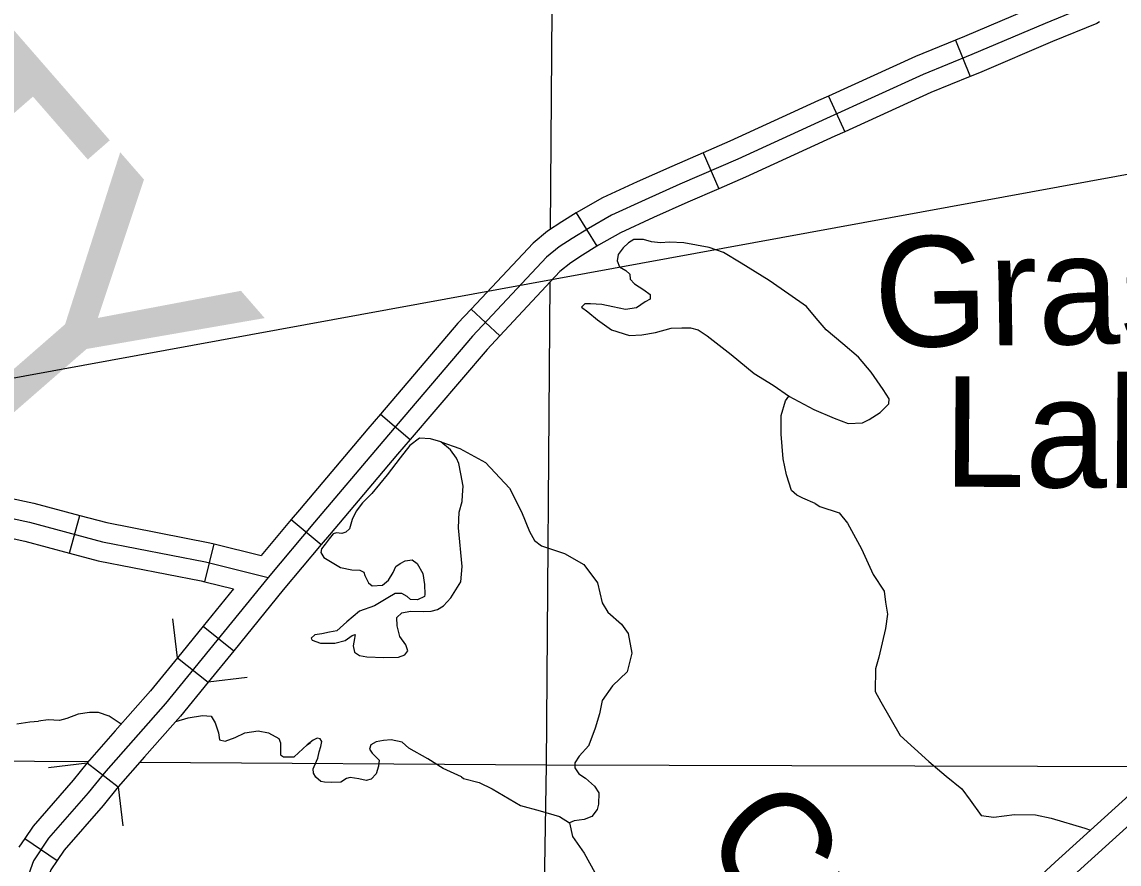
# Model space of a CAD drawing. Extents: x 8749 to 11879, y 13275 to 15339.
# Drawn here: x 10168.7 to 10252.7, y 13858.8 to 13923.3 of the extents above; entities that cross this region are included whole.
import ezdxf

# ---------------------------------------------------------------- set-up
doc = ezdxf.new("R2010")
doc.units = 0
for name, color, linetype in [('Level 19', 7, 'Continuous'), ('Level 32', 7, 'Continuous'), ('Level 35', 7, 'Continuous'), ('Level 38', 7, 'Continuous'), ('Level 45', 7, 'Continuous'), ('Level 5', 7, 'Continuous'), ('R_Draft', 7, 'Continuous')]:
    doc.layers.add(name, color=color, linetype=linetype)

msp = doc.modelspace()

# ---------------------------------------------------------------- linework, layer by layer
at = {"layer": 'Level 19'}
for points in [[(10297.67, 13901.884), (10296.529, 13903.145), (10290.778, 13897.94), (10281.704, 13889.663), (10270.608, 13879.473), (10263.266, 13872.928), (10254.301, 13864.855), (10247.825, 13858.989), (10233.593, 13845.826)], [(10234.747, 13844.578), (10248.973, 13857.735), (10255.44, 13863.594), (10264.4, 13871.662), (10271.748, 13878.213), (10282.851, 13888.409), (10291.921, 13896.682), (10297.67, 13901.884)]]:
    msp.add_lwpolyline(points, dxfattribs=at)
at = {"layer": 'Level 32'}
for p, q in [((10240.179, 13921.913), (10241.312, 13919.136)), ((10230.46, 13917.64), (10231.701, 13914.908)), ((10220.862, 13913.298), (10222.057, 13910.546)), ((10211.134, 13908.687), (10212.71, 13906.134)), ((10203.097, 13901.333), (10205.286, 13899.281)), ((10196.144, 13893.294), (10198.425, 13891.347)), ((10172.341, 13882.637), (10173.118, 13885.535)), ((10189.316, 13885.224), (10191.612, 13883.293)), ((10182.695, 13880.447), (10183.418, 13883.359)), ((10182.579, 13877.061), (10184.906, 13875.168)), ((10168.91, 13860.799), (10171.397, 13859.121))]:
    msp.add_line(p, q, dxfattribs=at)
for points in [[(10249.75, 13925.938), (10249.696, 13925.909), (10246.466, 13924.578), (10240.868, 13922.195), (10240.179, 13921.913)], [(10251.202, 13923.313), (10250.998, 13923.2), (10247.625, 13921.811), (10242.023, 13919.426), (10241.312, 13919.136)], [(10240.179, 13921.913), (10237.112, 13920.661), (10230.46, 13917.64)], [(10241.312, 13919.136), (10238.3, 13917.906), (10231.701, 13914.908)], [(10230.46, 13917.64), (10229.693, 13917.291), (10222.893, 13914.18), (10220.862, 13913.298)], [(10231.701, 13914.908), (10230.937, 13914.561), (10224.114, 13911.44), (10222.057, 13910.546)], [(10220.862, 13913.298), (10218.47, 13912.258), (10215.81, 13911.072), (10213.15, 13909.849), (10211.316, 13908.799), (10211.134, 13908.687)], [(10222.057, 13910.546), (10219.678, 13909.513), (10217.047, 13908.34), (10214.525, 13907.179), (10212.849, 13906.22), (10212.71, 13906.134)], [(10211.134, 13908.687), (10210.028, 13908.004), (10208.938, 13907.299), (10207.835, 13906.388), (10203.097, 13901.333)], [(10212.71, 13906.134), (10211.63, 13905.468), (10210.714, 13904.875), (10209.894, 13904.197), (10205.286, 13899.281)], [(10203.097, 13901.333), (10202.077, 13900.244), (10196.144, 13893.294)], [(10205.286, 13899.281), (10204.313, 13898.243), (10198.425, 13891.347)], [(10196.144, 13893.294), (10195.177, 13892.162), (10189.945, 13885.972), (10189.316, 13885.224)], [(10198.425, 13891.347), (10197.464, 13890.22), (10192.238, 13884.038), (10191.612, 13883.293)], [(10164.58, 13888.749), (10164.818, 13888.392), (10165.266, 13887.652), (10165.903, 13887.273), (10169.612, 13886.475), (10173.118, 13885.535)], [(10163.332, 13887.917), (10163.551, 13887.588), (10164.177, 13886.554), (10165.347, 13885.858), (10169.26, 13885.016), (10174.855, 13883.516), (10182.753, 13881.978), (10187.545, 13880.788)], [(10162.083, 13887.086), (10162.285, 13886.783), (10163.089, 13885.456), (10164.792, 13884.444), (10168.908, 13883.558), (10172.341, 13882.637)], [(10173.118, 13885.535), (10175.193, 13884.978), (10183.077, 13883.443), (10183.418, 13883.359)], [(10189.316, 13885.224), (10186.999, 13882.47)], [(10183.418, 13883.359), (10186.999, 13882.47)], [(10191.612, 13883.293), (10188.7, 13879.832), (10184.906, 13875.168)], [(10172.341, 13882.637), (10174.517, 13882.053), (10182.428, 13880.513), (10182.695, 13880.447)], [(10182.695, 13880.447), (10184.89, 13879.902)], [(10184.89, 13879.902), (10182.579, 13877.061)], [(10182.579, 13877.061), (10180.606, 13874.636), (10182.959, 13872.776)], [(10184.906, 13875.168), (10182.96, 13872.777)], [(10180.606, 13874.636), (10178.539, 13872.096), (10175.823, 13869.029)], [(10182.962, 13872.776), (10180.827, 13870.154), (10178.069, 13867.04)], [(10175.823, 13869.029), (10173.695, 13866.595)], [(10173.695, 13866.595), (10172.615, 13865.256), (10169.538, 13861.731), (10168.91, 13860.799)], [(10173.695, 13866.595), (10176.055, 13864.743), (10174.914, 13863.328), (10171.921, 13859.899), (10171.397, 13859.121)], [(10178.069, 13867.04), (10176.055, 13864.743)], [(10168.91, 13860.799), (10168.455, 13860.125)], [(10171.397, 13859.121), (10170.912, 13858.402), (10168.376, 13851.378), (10167.759, 13849.64)]]:
    msp.add_lwpolyline(points, dxfattribs=at)
at = {"layer": 'Level 35'}
for points in [[(10227.431, 13894.661), (10229.329, 13893.631), (10230.884, 13892.99), (10231.959, 13892.578), (10233.057, 13892.623), (10233.56, 13892.875), (10234.406, 13893.402), (10235.069, 13894.066), (10235.115, 13894.455), (10234.657, 13895.165), (10233.72, 13896.492), (10232.759, 13897.66), (10231.547, 13898.667), (10230.289, 13899.729), (10229.512, 13900.645), (10228.78, 13901.538), (10227.431, 13902.476), (10225.921, 13903.506), (10223.771, 13904.834), (10222.422, 13905.658), (10221.324, 13906.047), (10219.38, 13906.414), (10218.283, 13906.459), (10217.597, 13906.391), (10216.91, 13906.482), (10216.293, 13906.666), (10215.538, 13906.666), (10215.15, 13906.391), (10214.738, 13906.025), (10214.349, 13905.521), (10214.28, 13905.017), (10214.463, 13904.559), (10214.944, 13904.285), (10215.241, 13904.01), (10215.264, 13903.621), (10215.607, 13903.255), (10216.316, 13902.797), (10216.796, 13902.453), (10216.796, 13902.087), (10216.407, 13901.881), (10215.767, 13901.423), (10214.921, 13901.309), (10213.937, 13901.492), (10213.091, 13901.675), (10212.222, 13901.721), (10211.788, 13901.744), (10211.536, 13901.469), (10212.016, 13901.126), (10212.771, 13900.508), (10213.846, 13899.752), (10215.218, 13899.317), (10216.156, 13899.363), (10217.208, 13899.546), (10218.42, 13899.867), (10219.22, 13899.889), (10219.884, 13899.889), (10220.478, 13899.752), (10221.164, 13899.271), (10222.994, 13897.852), (10224.755, 13896.41), (10226.219, 13895.494), (10227.476, 13894.624)], [(10229.445, 13886.446), (10228.483, 13886.855), (10228.025, 13887.084), (10227.636, 13887.45), (10227.248, 13888.64), (10226.996, 13889.854), (10226.836, 13891.754), (10226.836, 13893.173), (10227.156, 13894.295), (10227.431, 13894.661)], [(10201.524, 13879.221), (10202.3, 13880.451), (10202.414, 13881.618), (10202.117, 13884.594), (10202.163, 13885.785), (10202.414, 13886.586), (10202.437, 13887.09), (10202.483, 13887.776), (10202.3, 13888.706), (10202.14, 13889.507), (10201.98, 13889.919), (10201.5, 13890.56), (10200.768, 13891.155), (10199.967, 13891.407), (10199.144, 13891.453), (10198.402, 13890.879), (10197.667, 13889.944), (10196.654, 13888.633), (10195.482, 13887.221), (10194.767, 13886.506), (10194.29, 13885.87), (10193.973, 13885.214), (10193.77, 13884.517), (10193.495, 13884.242), (10193.198, 13884.15), (10192.786, 13884.196), (10192.533, 13884.111), (10192.215, 13883.733), (10191.907, 13883.325), (10191.629, 13882.968), (10191.579, 13882.699), (10191.803, 13882.319), (10193.084, 13881.541), (10193.953, 13881.357), (10194.57, 13881.335), (10194.867, 13881.197), (10194.959, 13880.922), (10195.233, 13880.373), (10195.508, 13880.144), (10196.308, 13880.19), (10196.766, 13880.579), (10197.109, 13881.174), (10197.314, 13881.632), (10197.658, 13881.861), (10198.046, 13882.044), (10198.572, 13882.136), (10198.961, 13881.861), (10199.396, 13881.083), (10199.51, 13880.236), (10199.556, 13879.48), (10199.51, 13879.334), (10198.984, 13879.059), (10198.458, 13879.082), (10198.184, 13879.334), (10197.795, 13879.563), (10197.269, 13879.563), (10196.72, 13879.219), (10195.691, 13878.601), (10194.547, 13878.189), (10193.564, 13877.388), (10192.809, 13876.701), (10192.237, 13876.587), (10191.666, 13876.472), (10191.117, 13876.381), (10190.842, 13876.129), (10190.911, 13875.969), (10191.551, 13875.74), (10192.649, 13875.763), (10193.449, 13875.946), (10193.976, 13876.335), (10194.204, 13876.426), (10194.158, 13876.106), (10194.044, 13875.557), (10194.158, 13875.053), (10194.547, 13874.801), (10195.096, 13874.71), (10196.4, 13874.664), (10197.52, 13874.687), (10198.001, 13874.87), (10198.252, 13875.167), (10198.092, 13875.625), (10197.635, 13876.266), (10197.429, 13877.067), (10197.406, 13877.708), (10197.795, 13878.075), (10198.435, 13878.189), (10199.419, 13878.166), (10200.036, 13878.189), (10200.516, 13878.326), (10200.974, 13878.601), (10201.524, 13879.221)], [(10200.768, 13891.155), (10202.231, 13890.662), (10204.192, 13889.58), (10206.033, 13887.617), (10206.954, 13885.815), (10207.554, 13884.292), (10207.954, 13883.611), (10208.474, 13883.211), (10210.235, 13882.61), (10211.716, 13881.768), (10212.757, 13880.366), (10213.117, 13878.844), (10213.557, 13878.123), (10214.598, 13877.201), (10215.118, 13876.48), (10215.398, 13874.998), (10215.038, 13873.556), (10213.917, 13872.474), (10213.117, 13871.352), (10212.917, 13870.351), (10212.597, 13869.253), (10212.116, 13867.931), (10212.112, 13867.91)], [(10229.445, 13886.446), (10229.786, 13886.214), (10231.267, 13885.733), (10231.907, 13884.932), (10232.988, 13882.969), (10233.868, 13881.006), (10234.709, 13879.724), (10234.829, 13878.883), (10234.989, 13877.962), (10234.829, 13876.88), (10234.308, 13874.677), (10234.068, 13873.775), (10234.028, 13872.052), (10234.468, 13871.251), (10235.949, 13868.687), (10238.15, 13866.684), (10239.471, 13865.563), (10240.672, 13864.601), (10241.312, 13863.72), (10242.153, 13862.558), (10243.113, 13862.438), (10244.714, 13862.638), (10246.315, 13862.598), (10247.516, 13862.358), (10250.077, 13861.596)], [(10176.279, 13869.544), (10175.381, 13870.17), (10174.558, 13870.445), (10173.872, 13870.445), (10173.003, 13870.308), (10172.133, 13869.987), (10171.562, 13869.827), (10170.693, 13869.873), (10169.955, 13869.77)], [(10180.475, 13869.756), (10181.409, 13870.044), (10182.53, 13870.205), (10183.17, 13870.165), (10183.491, 13869.644), (10183.731, 13868.883), (10183.811, 13868.362), (10184.251, 13868.242), (10185.011, 13868.522), (10185.772, 13868.883), (10186.772, 13869.043), (10187.573, 13868.883), (10188.373, 13868.442), (10188.493, 13868.121), (10188.493, 13867.2), (10188.733, 13867.04), (10189.534, 13867.04), (10190.534, 13867.961), (10190.785, 13868.144)], [(10168.308, 13869.564), (10169.292, 13869.724), (10169.955, 13869.77)], [(10202.345, 13865.52), (10200.952, 13866.164), (10199.762, 13866.897), (10198.322, 13867.721), (10197.796, 13868.179), (10196.972, 13868.362), (10196.378, 13868.293), (10195.806, 13868.202), (10195.417, 13867.973), (10195.303, 13867.629), (10195.509, 13867.332), (10196.035, 13866.805), (10195.989, 13866.347), (10195.829, 13865.752), (10195.44, 13865.34), (10195.051, 13865.248), (10194.48, 13865.363), (10193.839, 13865.454), (10193.542, 13865.386), (10193.107, 13865.111), (10192.375, 13865.088), (10191.849, 13865.111), (10191.575, 13865.157), (10191.209, 13865.5), (10191.026, 13865.798), (10191.003, 13866.118), (10191.255, 13866.714), (10191.346, 13866.942), (10191.461, 13867.423), (10191.575, 13867.835), (10191.644, 13868.224), (10191.529, 13868.43), (10191.301, 13868.476), (10191.003, 13868.316), (10190.534, 13867.961)], [(10212.112, 13867.91), (10211.372, 13867.097), (10211.029, 13866.593), (10211.029, 13866.204), (10211.327, 13865.746), (10211.853, 13865.426), (10212.539, 13864.808), (10212.882, 13864.281), (10212.836, 13863.434), (10212.744, 13863.022), (10212.333, 13862.473), (10211.738, 13862.244), (10210.984, 13862.152), (10210.612, 13862.006)], [(10202.345, 13865.52), (10202.501, 13865.397), (10203.702, 13865.077), (10204.702, 13864.596), (10206.863, 13863.314), (10208.384, 13862.913), (10209.865, 13862.473), (10210.612, 13862.006)], [(10210.612, 13862.006), (10210.841, 13860.945), (10211.755, 13859.663), (10212.144, 13858.93), (10212.556, 13858.198)], [(10250.077, 13861.596), (10250.517, 13861.428)]]:
    msp.add_lwpolyline(points, dxfattribs=at)
at = {"layer": 'Level 38'}
for points in [[(10180.605, 13874.636), (10180.256, 13877.615)], [(10185.939, 13873.125), (10182.959, 13872.776)], [(10170.716, 13866.235), (10173.695, 13866.595)], [(10176.055, 13864.743), (10176.415, 13861.765)]]:
    msp.add_lwpolyline(points, dxfattribs=at)
at = {"layer": 'Level 45'}
for points in [[(10256.824, 13929.553), (10255.069, 13927.922), (10253.753, 13926.667), (10251.935, 13925.433), (10250.347, 13924.554), (10247.046, 13923.195), (10241.446, 13920.81), (10237.706, 13919.283), (10230.315, 13915.926), (10223.504, 13912.81), (10219.074, 13910.886), (10216.429, 13909.706), (10213.838, 13908.514), (10212.082, 13907.51), (10210.829, 13906.736), (10209.826, 13906.087), (10208.865, 13905.293)], [(10208.865, 13905.293), (10203.195, 13899.244), (10196.32, 13891.191), (10191.092, 13885.005), (10187.545, 13880.788), (10179.683, 13871.125), (10175.112, 13865.964)], [(10175.112, 13865.964), (10173.765, 13864.292), (10170.73, 13860.815), (10169.564, 13859.087), (10166.964, 13851.883), (10165.432, 13847.571), (10162.576, 13839.391), (10158.188, 13826.353), (10155.884, 13819.435), (10151.762, 13807.939)]]:
    msp.add_lwpolyline(points, dxfattribs=at)
at = {"layer": 'Level 5'}
for points in [[(10209.346, 13934.378), (10209.147, 13907.435)], [(10209.117, 13903.368), (10208.843, 13866.412)], [(10173.744, 13866.654), (10153.233, 13866.796)], [(10208.843, 13866.412), (10177.707, 13866.627)], [(10208.843, 13866.412), (10208.11, 13822.62)], [(10255.875, 13866.273), (10208.843, 13866.412)]]:
    msp.add_lwpolyline(points, dxfattribs=at)
at = {"layer": 'R_Draft'}
msp.add_line((10345.848, 13928.529), (9382.651, 13752.529), dxfattribs=at)

# ---------------------------------------------------------------- texts
at = {"layer": 'Level 35'}
for s, rotation, p in [('Grassy', 0.90078, (10233.986, 13898.398)), ('Lake', 359.5554, (10239.21, 13887.745)), ('Cr.', 312.99593, (10220.422, 13860.402))]:
    msp.add_text(s, height=8.448, rotation=rotation, dxfattribs=at).set_placement(p)
at = {"layer": 'R_Draft'}
msp.add_text('NEVADA COUNTY', height=20.21452, rotation=311.0766, dxfattribs=at).set_placement((10019.467, 14062.404))

doc.saveas('drawing.dxf')
